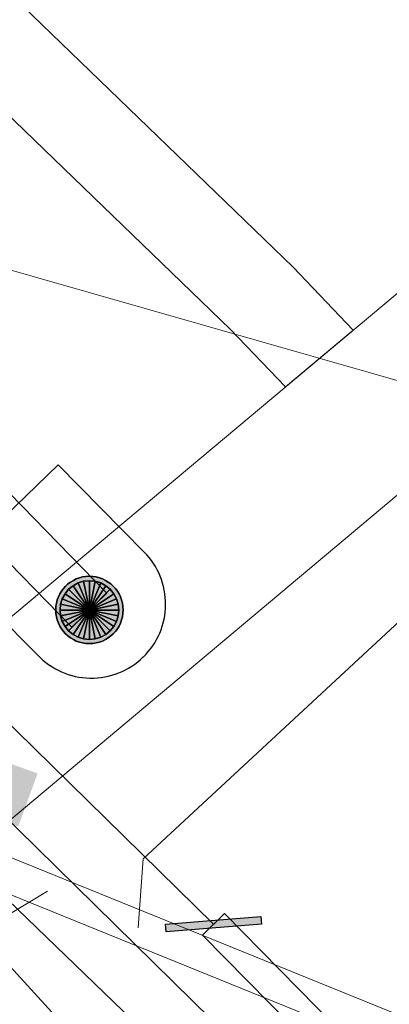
# Model space of a CAD drawing. Header units: metres. Extents: x 2695560 to 2696939, y 1260491 to 1262050.
# Tile 486 of 656: x 2695860.91 to 2695864.69, y 1261117.42 to 1261127.47. Entities that reach past the tile are written whole.
import ezdxf

# ---------------------------------------------------------------- set-up
doc = ezdxf.new("R2010")
doc.units = ezdxf.units.M
doc.linetypes.add('AUSGEZOGEN', pattern=[0])
for name, color, linetype in [('XR$1$AV_Linien (BB)', 7, 'AUSGEZOGEN'), ('XR$1$EW_LK_Bauwerk', 1, 'AUSGEZOGEN'), ('XR$1$GA_LK_Rohrleitungsteil', 32, 'AUSGEZOGEN'), ('XR$1$PFEW', 255, 'AUSGEZOGEN')]:
    doc.layers.add(name, color=color, linetype=linetype)
for name, color, linetype, lineweight in [('XR$2$ABW-Linie-R-genau', 4, 'AUSGEZOGEN', 18), ('XR$2$ABW-LinieFlaeche-R-genau', 4, 'AUSGEZOGEN', 18), ('XR$2$ELE-Flaeche-oberirdisch', 1, 'AUSGEZOGEN', 18), ('XR$2$ELE-Linie-oberirdisch', 1, 'AUSGEZOGEN', 18), ('XR$2$ELE-LinieFlaeche-genau', 1, 'AUSGEZOGEN', 18), ('XR$2$ELE-Punkt', 1, 'AUSGEZOGEN', 18), ('XR$2$GAS-Linie-genau', 12, 'AUSGEZOGEN', 18), ('XR$2$GAS-LinieFlaeche-genau', 12, 'AUSGEZOGEN', 18), ('XR$2$KOM-LinieFlaeche-U-genau', 91, 'AUSGEZOGEN', 18), ('XR$2$WAS-Linie-genau', 5, 'AUSGEZOGEN', 18)]:
    doc.layers.add(name, color=color, linetype=linetype, lineweight=lineweight)

# ---------------------------------------------------------------- blocks, each defined once
blk = doc.blocks.new('COMPLEXOBJECT_639')
at = {"layer": 'XR$1$AV_Linien (BB)', "color": 7, "linetype": 'AUSGEZOGEN', "transparency": 33554687}
blk.add_line((5861.215, 11122.223), (5860.336, 11123.114), dxfattribs=at)
for centre, radius, start, end in [((5860.677, 11121.692), 0.756, 314.3934, 44.6437), ((5860.676, 11121.693), 0.757, 223.3768, 314.3953)]:
    blk.add_arc(centre, radius, start, end, dxfattribs=at)
blk = doc.blocks.new('BGA2013')
at = {"transparency": 33554687}
blk.add_hatch(color=36, dxfattribs=at).paths.add_polyline_path([(-0.291, -0.409), (0.352, 0.357), (0.291, 0.409), (-0.352, -0.357)])
at = {"color": 32, "transparency": 33554687}
blk.add_lwpolyline([(-0.291, -0.409), (-0.352, -0.357), (0.291, 0.409), (0.352, 0.357), (-0.291, -0.409)], close=True, dxfattribs=at)
blk = doc.blocks.new('BEWLP2574')
at = {"layer": 'XR$1$PFEW', "transparency": 33554687}
blk.add_hatch(color=7, dxfattribs=at).paths.add_polyline_path([(-0.5, 0), (-0.497, -0.051), (-0.489, -0.101), (-0.477, -0.15), (-0.459, -0.198), (-0.437, -0.243), (-0.41, -0.286), (-0.379, -0.326), (-0.344, -0.363), (-0.306, -0.396), (-0.264, -0.425), (-0.22, -0.449), (-0.173, -0.469), (-0.125, -0.485), (-0.075, -0.495), (-0.025, -0.5), (0.026, -0.5), (0.076, -0.495), (0.126, -0.485), (0.174, -0.469), (0.221, -0.449), (0.265, -0.425), (0.306, -0.396), (0.345, -0.363), (0.38, -0.326), (0.411, -0.286), (0.437, -0.243), (0.46, -0.198), (0.477, -0.15), (0.49, -0.101), (0.498, -0.051), (0.5, 0), (0.498, 0.05), (0.49, 0.1), (0.477, 0.149), (0.46, 0.197), (0.437, 0.242), (0.411, 0.285), (0.38, 0.325), (0.345, 0.362), (0.306, 0.395), (0.265, 0.424), (0.221, 0.448), (0.174, 0.468), (0.126, 0.484), (0.076, 0.494), (0.026, 0.499), (-0.025, 0.499), (-0.075, 0.494), (-0.125, 0.484), (-0.173, 0.468), (-0.22, 0.448), (-0.264, 0.424), (-0.306, 0.395), (-0.344, 0.362), (-0.379, 0.325), (-0.41, 0.285), (-0.437, 0.242), (-0.459, 0.197), (-0.477, 0.149), (-0.489, 0.1), (-0.497, 0.05)])
at = {"color": 1, "transparency": 33554687}
for start, end in [(90, 180), (0, 90), (180, 270), (270, 0)]:
    blk.add_arc((0, 0), 0.5, start, end, dxfattribs=at)
at = {"layer": 'XR$1$PFEW', "transparency": 33554687}
blk.add_circle((0, 0), 0.5, dxfattribs=at)
blk = doc.blocks.new('ELE-SCHACHT_RUND')
at = {"layer": 'XR$2$ELE-Punkt', "linetype": 'AUSGEZOGEN', "lineweight": 25, "transparency": 33554687}
for points in [[(-212, 212, 2500), (0, 0, 2500), (-249, 167, 2500)], [(-212, 212), (0, 0), (-249, 167)], [(-212, 212, 2500), (-212, 212), (-249, 167), (-249, 167, 2500)], [(-167, 249, 2500), (0, 0, 2500), (-212, 212, 2500)], [(-167, 249), (0, 0), (-212, 212)], [(-167, 249, 2500), (-167, 249), (-212, 212), (-212, 212, 2500)], [(-115, 277, 2500), (0, 0, 2500), (-167, 249, 2500)], [(-115, 277), (0, 0), (-167, 249)], [(-115, 277, 2500), (-115, 277), (-167, 249), (-167, 249, 2500)], [(-59, 294, 2500), (0, 0, 2500), (-115, 277, 2500)], [(-59, 294), (0, 0), (-115, 277)], [(-59, 294, 2500), (-59, 294), (-115, 277), (-115, 277, 2500)], [(0, 300, 2500), (0, 0, 2500), (-59, 294, 2500)], [(0, 300), (0, 0), (-59, 294)], [(0, 300, 2500), (0, 300), (-59, 294), (-59, 294, 2500)], [(59, 294, 2500), (0, 0, 2500), (0, 300, 2500)], [(59, 294), (0, 0), (0, 300)], [(59, 294, 2500), (59, 294), (0, 300), (0, 300, 2500)], [(115, 277, 2500), (0, 0, 2500), (59, 294, 2500)], [(115, 277), (0, 0), (59, 294)], [(167, 249, 2500), (0, 0, 2500), (115, 277, 2500)], [(167, 249), (0, 0), (115, 277)], [(212, 212, 2500), (0, 0, 2500), (167, 249, 2500)], [(212, 212), (0, 0), (167, 249)], [(249, 167, 2500), (0, 0, 2500), (212, 212, 2500)], [(249, 167), (0, 0), (212, 212)], [(115, 277, 2500), (115, 277), (59, 294), (59, 294, 2500)], [(167, 249, 2500), (167, 249), (115, 277), (115, 277, 2500)], [(212, 212, 2500), (212, 212), (167, 249), (167, 249, 2500)], [(249, 167, 2500), (249, 167), (212, 212), (212, 212, 2500)], [(-277, 115, 2500), (0, 0, 2500), (-294, 59, 2500)], [(-277, 115), (0, 0), (-294, 59)], [(-277, 115, 2500), (-277, 115), (-294, 59), (-294, 59, 2500)], [(-249, 167, 2500), (0, 0, 2500), (-277, 115, 2500)], [(-249, 167), (0, 0), (-277, 115)], [(-249, 167, 2500), (-249, 167), (-277, 115), (-277, 115, 2500)], [(277, 115, 2500), (0, 0, 2500), (249, 167, 2500)], [(277, 115), (0, 0), (249, 167)], [(294, 59, 2500), (0, 0, 2500), (277, 115, 2500)], [(294, 59), (0, 0), (277, 115)], [(277, 115, 2500), (277, 115), (249, 167), (249, 167, 2500)], [(294, 59, 2500), (294, 59), (277, 115), (277, 115, 2500)], [(-294, 59, 2500), (0, 0, 2500), (-300, 0, 2500)], [(-294, 59), (0, 0), (-300, 0)], [(-294, 59, 2500), (-294, 59), (-300, 0), (-300, 0, 2500)], [(-300, 0, 2500), (0, 0, 2500), (-294, -59, 2500)], [(-300, 0), (0, 0), (-294, -59)], [(-294, -59, 2500), (0, 0, 2500), (-277, -115, 2500)], [(-294, -59), (0, 0), (-277, -115)], [(-277, -115, 2500), (0, 0, 2500), (-249, -167, 2500)], [(-277, -115), (0, 0), (-249, -167)], [(-249, -167, 2500), (0, 0, 2500), (-212, -212, 2500)], [(-249, -167), (0, 0), (-212, -212)], [(-212, -212, 2500), (0, 0, 2500), (-167, -249, 2500)], [(-212, -212), (0, 0), (-167, -249)], [(-167, -249, 2500), (0, 0, 2500), (-115, -277, 2500)], [(-167, -249), (0, 0), (-115, -277)], [(-115, -277, 2500), (0, 0, 2500), (-59, -294, 2500)], [(-115, -277), (0, 0), (-59, -294)], [(-59, -294, 2500), (0, 0, 2500), (0, -300, 2500)], [(-59, -294), (0, 0), (0, -300)], [(300, 0, 2500), (0, 0, 2500), (294, 59, 2500)], [(300, 0), (0, 0), (294, 59)], [(0, -300, 2500), (0, 0, 2500), (59, -294, 2500)], [(59, -294, 2500), (0, 0, 2500), (115, -277, 2500)], [(115, -277, 2500), (0, 0, 2500), (167, -249, 2500)], [(167, -249, 2500), (0, 0, 2500), (212, -212, 2500)], [(212, -212, 2500), (0, 0, 2500), (249, -167, 2500)], [(249, -167, 2500), (0, 0, 2500), (277, -115, 2500)], [(277, -115, 2500), (0, 0, 2500), (294, -59, 2500)], [(294, -59, 2500), (0, 0, 2500), (300, 0, 2500)], [(0, -300), (0, 0), (59, -294)], [(59, -294), (0, 0), (115, -277)], [(115, -277), (0, 0), (167, -249)], [(167, -249), (0, 0), (212, -212)], [(212, -212), (0, 0), (249, -167)], [(249, -167), (0, 0), (277, -115)], [(277, -115), (0, 0), (294, -59)], [(294, -59), (0, 0), (300, 0)], [(300, 0, 2500), (300, 0), (294, 59), (294, 59, 2500)], [(-300, 0, 2500), (-300, 0), (-294, -59), (-294, -59, 2500)], [(-294, -59, 2500), (-294, -59), (-277, -115), (-277, -115, 2500)], [(277, -115, 2500), (277, -115), (294, -59), (294, -59, 2500)], [(294, -59, 2500), (294, -59), (300, 0), (300, 0, 2500)], [(-277, -115, 2500), (-277, -115), (-249, -167), (-249, -167, 2500)], [(-249, -167, 2500), (-249, -167), (-212, -212), (-212, -212, 2500)], [(212, -212, 2500), (212, -212), (249, -167), (249, -167, 2500)], [(249, -167, 2500), (249, -167), (277, -115), (277, -115, 2500)], [(-212, -212, 2500), (-212, -212), (-167, -249), (-167, -249, 2500)], [(-167, -249, 2500), (-167, -249), (-115, -277), (-115, -277, 2500)], [(-115, -277, 2500), (-115, -277), (-59, -294), (-59, -294, 2500)], [(-59, -294, 2500), (-59, -294), (0, -300), (0, -300, 2500)], [(0, -300, 2500), (0, -300), (59, -294), (59, -294, 2500)], [(59, -294, 2500), (59, -294), (115, -277), (115, -277, 2500)], [(115, -277, 2500), (115, -277), (167, -249), (167, -249, 2500)], [(167, -249, 2500), (167, -249), (212, -212), (212, -212, 2500)]]:
    blk.add_3dface(points, dxfattribs=at)

msp = doc.modelspace()

# ---------------------------------------------------------------- hatches: boundary and pattern name
at = {"transparency": 33554687}
msp.add_hatch(color=7, dxfattribs=at).paths.add_polyline_path([(2695857.708, 1261121.004), (2695857.511, 1261120.463), (2695860.9, 1261119.232), (2695861.097, 1261119.773)])

# ---------------------------------------------------------------- linework, layer by layer
at = {"layer": 'XR$1$AV_Linien (BB)', "color": 7, "linetype": 'AUSGEZOGEN', "transparency": 33554687}
msp.add_lwpolyline([(2695861.306, 1261122.924), (2695860.216, 1261121.868), (2695861.096, 1261120.983)], dxfattribs=at)
at = {"layer": 'XR$2$ABW-Linie-R-genau', "linetype": 'AUSGEZOGEN', "transparency": 33554687}
for points in [[(2695868.432, 1261124.706), (2695862.173, 1261118.902), (2695862.123, 1261118.196)], [(2695857.552, 1261119.5), (2695860.637, 1261118.236), (2695861.197, 1261118.572)]]:
    msp.add_lwpolyline(points, dxfattribs=at)
at = {"layer": 'XR$2$ABW-LinieFlaeche-R-genau', "linetype": 'AUSGEZOGEN', "transparency": 33554687}
msp.add_lwpolyline([(2695866.319, 1261116.303), (2695856.416, 1261120.325), (2695856.548, 1261120.649), (2695866.451, 1261116.627), (2695866.319, 1261116.303)], close=True, dxfattribs=at)
at = {"layer": 'XR$2$ELE-Flaeche-oberirdisch', "transparency": 33554687}
for points in [[(2695855.443, 1261133.059), (2695854.795, 1261132.463), (2695856.055, 1261131.08), (2695863.065, 1261124.306), (2695863.626, 1261123.72), (2695864.318, 1261124.3), (2695863.703, 1261124.942), (2695856.699, 1261131.71), (2695855.443, 1261133.059)], [(2695867.963, 1261126.928), (2695866.604, 1261126.005), (2695865.247, 1261125.079), (2695856.749, 1261117.954), (2695857.9, 1261116.849), (2695865.804, 1261123.486), (2695867.283, 1261124.795), (2695868.756, 1261126.11), (2695867.963, 1261126.928)]]:
    msp.add_lwpolyline(points, close=True, dxfattribs=at)
at = {"layer": 'XR$2$ELE-Linie-oberirdisch', "transparency": 33554687}
msp.add_line((2695872.864, 1261121.466), (2695858.745, 1261125.507), dxfattribs=at)
at = {"layer": 'XR$2$ELE-LinieFlaeche-genau', "linetype": 'AUSGEZOGEN', "transparency": 33554687}
msp.add_lwpolyline([(2695861.447, 1261121.267), (2695857.486, 1261125.333), (2695857.844, 1261125.681), (2695861.805, 1261121.615), (2695861.447, 1261121.267)], close=True, dxfattribs=at)
at = {"layer": 'XR$2$GAS-Linie-genau', "linetype": 'AUSGEZOGEN', "transparency": 33554687}
for p, q in [((2695853.918, 1261127.037), (2695862.707, 1261118.415)), ((2695856.111, 1261123.9), (2695862.677, 1261117.453)), ((2695862.707, 1261118.415), (2695862.892, 1261118.233)), ((2695862.677, 1261117.453), (2695862.869, 1261117.263))]:
    msp.add_line(p, q, dxfattribs=at)
at = {"layer": 'XR$2$GAS-LinieFlaeche-genau', "linetype": 'AUSGEZOGEN', "transparency": 33554687}
msp.add_lwpolyline([(2695863.004, 1261118.343), (2695913.515, 1261067.02), (2695976.142, 1261003.761), (2695979.686, 1261000.269), (2695986.739, 1260993.979), (2695992.085, 1260989.452), (2695991.881, 1260989.212), (2695986.533, 1260993.741), (2695979.47, 1261000.039), (2695975.92, 1261003.539), (2695913.291, 1261066.798), (2695862.78, 1261118.123), (2695863.004, 1261118.343)], close=True, dxfattribs=at)
at = {"layer": 'XR$2$KOM-LinieFlaeche-U-genau', "linetype": 'AUSGEZOGEN', "transparency": 33554687}
msp.add_lwpolyline([(2695853.496, 1261127.598), (2695853.488, 1261127.432), (2695853.488, 1261127.266), (2695853.494, 1261127.099), (2695853.507, 1261126.936), (2695853.529, 1261126.771), (2695853.556, 1261126.606), (2695853.591, 1261126.445), (2695853.632, 1261126.285), (2695853.681, 1261126.126), (2695853.736, 1261125.97), (2695853.798, 1261125.816), (2695853.867, 1261125.664), (2695853.94, 1261125.517), (2695854.022, 1261125.373), (2695854.109, 1261125.23), (2695854.202, 1261125.094), (2695854.301, 1261124.961), (2695854.405, 1261124.832), (2695854.504, 1261124.72), (2695864.362, 1261113.915)], dxfattribs=at)
at = {"layer": 'XR$2$WAS-Linie-genau', "linetype": 'AUSGEZOGEN', "transparency": 33554687}
msp.add_line((2695855.872, 1261123.231), (2695862.068, 1261117.251), dxfattribs=at)

# ---------------------------------------------------------------- block references
at = {"layer": 'XR$1$AV_Linien (BB)', "color": 7, "linetype": 'AUSGEZOGEN', "lineweight": -3, "transparency": 33554687}
msp.add_blockref('COMPLEXOBJECT_639', (2690000.97, 1249999.81), dxfattribs=at)
at = {"layer": 'XR$1$EW_LK_Bauwerk', "color": 1, "linetype": 'AUSGEZOGEN', "lineweight": -3, "transparency": 33554687, "xscale": 0.6874999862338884, "yscale": 0.6874999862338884}
msp.add_blockref('BEWLP2574', (2695861.626, 1261121.442), dxfattribs=at)
at = {"layer": 'XR$1$GA_LK_Rohrleitungsteil', "color": 32, "linetype": 'AUSGEZOGEN', "lineweight": -3, "transparency": 33554687}
for p, xscale, yscale, rotation in [((2695862.892, 1261118.234), 0.9749999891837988, 0.9749999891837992, 314.5428), ((2695862.869, 1261117.264), 0.6499999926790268, 0.6499999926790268, 314.4978)]:
    msp.add_blockref('BGA2013', p, dxfattribs=dict(at, xscale=xscale, yscale=yscale, rotation=rotation))
at = {"layer": 'XR$2$ELE-Punkt', "color": 1, "linetype": 'AUSGEZOGEN', "lineweight": 18, "transparency": 33554687, "xscale": 0.001, "yscale": 0.001, "zscale": 0.001, "rotation": 270}
msp.add_blockref('ELE-SCHACHT_RUND', (2695861.626, 1261121.441), dxfattribs=at)

doc.saveas('drawing.dxf')
